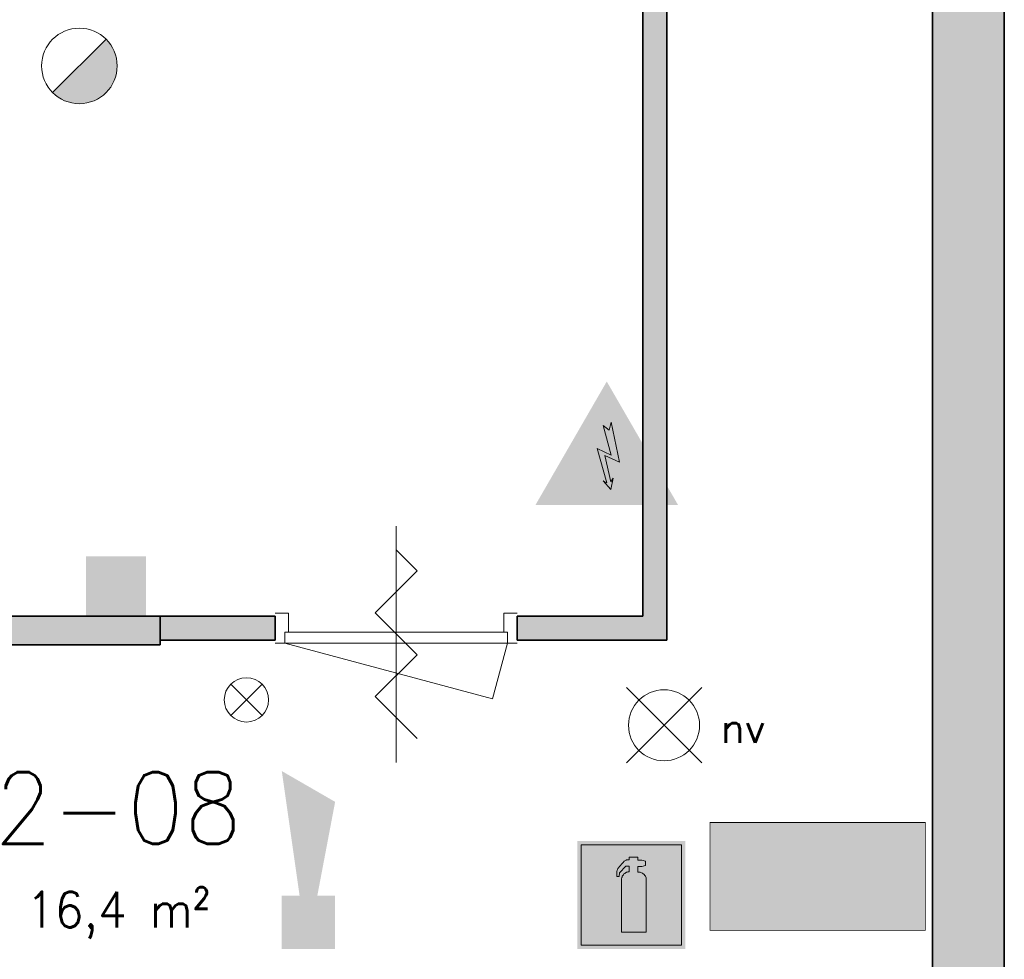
# Model space of a CAD drawing. Header units: millimetres. Extents: x -13022 to 1371524, y -38729 to 632593.
# Tile 309 of 381: x 740232 to 744344, y 578733 to 582658. Entities that reach past the tile are written whole.
import ezdxf

# ---------------------------------------------------------------- set-up
doc = ezdxf.new("R2010")
doc.units = ezdxf.units.MM
doc.header["$LTSCALE"] = 35
for name, color, linetype, lineweight in [('A LIJN 1', 1, 'Continuous', 20), ('A LIJN 2', 2, 'Continuous', 35), ('A LIJN 5', 5, 'Continuous', 13), ('A LIJN 9', 252, 'Continuous', 18), ('A OPMER', 10, 'Continuous', 50), ('Al65----_beveiliging-inst', 92, 'Continuous', 9), ('B95 tekst', 7, 'Continuous', 25), ('brandveiligheid voorzieningen', 10, 'Continuous', 9)]:
    doc.layers.add(name, color=color, linetype=linetype, lineweight=lineweight)
doc.styles.add('Algemeen', font='simplex.shx', dxfattribs={"height": 2.5})

# ---------------------------------------------------------------- blocks, each defined once
blk = doc.blocks.new('Brandmelder')
at = {"layer": 'brandveiligheid voorzieningen'}
blk.add_hatch(color=256, dxfattribs=at).paths.add_polyline_path([(76.61761215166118, -89.8017357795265, 0.198912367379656), (75.84758572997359, -87.94272754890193), (72.12956926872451, -91.66074401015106, 0.6681786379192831)])
blk.add_line((72.12956926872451, -91.66074401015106), (75.84758572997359, -87.94272754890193), dxfattribs=at)
blk.add_circle((73.98857749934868, -89.8017357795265), 2.629034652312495, dxfattribs=at)
blk = doc.blocks.new('Nevenindicator')
at = {"layer": 'Al65----_beveiliging-inst', "color": 92, "ltscale": 0.7}
for p, q in [((159.1855845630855, -81.93500571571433), (161.3709309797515, -79.74965929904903)), ((159.1855845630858, -79.7496592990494), (161.3709309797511, -81.93500571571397))]:
    blk.add_line(p, q, dxfattribs=at)
blk.add_circle((160.2782577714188, -80.84233250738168), 1.545273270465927, dxfattribs=at)
blk = doc.blocks.new('Signaalgever (akoestisch)')
at = {"layer": 'Al65----_beveiliging-inst', "color": 10, "linetype": 'Continuous'}
for points in [[(3.712956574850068, 0), (3.712956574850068, 3.712956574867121), (0, 0), (0, 3.712956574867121)], [(10.23284543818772, 0), (12.37652191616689, 3.712956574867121), (3.712956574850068, 1.237652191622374), (3.712956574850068, 2.475304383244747)]]:
    blk.add_solid(points, dxfattribs=at)
blk = doc.blocks.new('Handbrandblusser')
at = {"ltscale": 0.1}
h = blk.add_hatch(color=10, dxfattribs=at)
h.paths.add_polyline_path([(15.58817086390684, 7.19129838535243), (8.58817086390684, 7.191298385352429), (8.58817086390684, 0.1912983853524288), (15.58817086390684, 0.1912983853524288)])
h.paths.add_polyline_path([(11.40672454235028, 1.098164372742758), (13.12900348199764, 1.098164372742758), (13.12900348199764, 4.758457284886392), (13.12677351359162, 4.788704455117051), (13.12008360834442, 4.836965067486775), (13.1104204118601, 4.880023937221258), (13.08886405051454, 4.945816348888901), (13.06414856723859, 4.998700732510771), (13.02586744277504, 5.058231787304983), (12.9868429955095, 5.10755201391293), (12.95413679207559, 5.140689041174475), (12.91511234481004, 5.174693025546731), (12.85471736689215, 5.214862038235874), (12.8034280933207, 5.240967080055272), (12.75566960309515, 5.259943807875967), (12.69731876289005, 5.276512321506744), (12.64287036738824, 5.285856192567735), (12.59604103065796, 5.28951667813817), (12.54084931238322, 5.286337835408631), (12.54084931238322, 5.674156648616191), (12.81457793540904, 5.67415664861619), (13.0845899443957, 5.754687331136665), (13.0845899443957, 6.042806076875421), (12.81532125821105, 6.123336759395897), (12.53954849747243, 6.123336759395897), (12.53954849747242, 6.319943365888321), (11.93857200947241, 6.319943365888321), (11.93857200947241, 6.126611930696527), (11.75088300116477, 6.127189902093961), (11.71873428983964, 6.117557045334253), (11.67878068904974, 6.100892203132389), (11.63603962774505, 6.075461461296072), (11.59274107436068, 6.04087950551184), (11.52677117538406, 5.963623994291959), (11.43701494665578, 5.860263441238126), (11.3073051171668, 5.71442198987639), (11.15195065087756, 5.537081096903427), (11.1285359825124, 5.493347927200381), (11.1142270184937, 5.460018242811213), (11.10103303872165, 5.420716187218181), (11.09192733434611, 5.385170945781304), (11.08560909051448, 5.350011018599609), (11.08282162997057, 5.317451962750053), (11.08207830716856, 5.281714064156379), (11.08300746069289, 5.251563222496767), (11.07384385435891, 5.179348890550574), (11.07204344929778, 5.126432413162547), (11.07018514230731, 5.071814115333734), (11.06888432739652, 4.982228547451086), (11.2439368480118, 4.982228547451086), (11.25973245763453, 5.227384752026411), (11.71483184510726, 5.697949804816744), (11.93857200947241, 5.697949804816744), (11.93857200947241, 5.305699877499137), (11.91645815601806, 5.30415862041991), (11.8861677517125, 5.30107610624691), (11.84937327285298, 5.295007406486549), (11.80533139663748, 5.284411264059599), (11.761289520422, 5.269672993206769), (11.72170758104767, 5.252333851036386), (11.68881554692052, 5.235669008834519), (11.65592351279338, 5.215440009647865), (11.6274914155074, 5.195018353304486), (11.59980264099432, 5.173633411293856), (11.5775029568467, 5.152922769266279), (11.5553891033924, 5.130767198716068), (11.53234609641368, 5.105047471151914), (11.51320553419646, 5.080387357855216), (11.49871073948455, 5.059291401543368), (11.48718923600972, 5.041566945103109), (11.47343776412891, 5.017484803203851), (11.46024378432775, 4.99166874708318), (11.45039475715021, 4.969513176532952), (11.4394307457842, 4.941288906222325), (11.42883839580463, 4.909307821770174), (11.42103350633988, 4.880698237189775), (11.41360027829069, 4.843515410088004), (11.40858284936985, 4.803635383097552), (11.40672454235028, 4.773002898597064)], flags=16)
at = {"layer": 'brandveiligheid voorzieningen', "ltscale": 0.1, "true_color": 0xffffff}
blk.add_hatch(color=7, dxfattribs=at).paths.add_polyline_path([(13.12900348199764, 4.758457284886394), (13.12677351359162, 4.788704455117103), (13.12008360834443, 4.836965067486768), (13.11042041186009, 4.880023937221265), (13.08886405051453, 4.945816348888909), (13.06414856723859, 4.998700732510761), (13.02586744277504, 5.058231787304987), (12.98684299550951, 5.107552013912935), (12.95413679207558, 5.14068904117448), (12.91511234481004, 5.174693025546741), (12.85471736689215, 5.214862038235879), (12.8034280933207, 5.240967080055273), (12.75566960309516, 5.259943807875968), (12.69731876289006, 5.276512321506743), (12.64287036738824, 5.285856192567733), (12.59604103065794, 5.28951667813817), (12.54084931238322, 5.286337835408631), (12.54084931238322, 5.674156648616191), (12.81457793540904, 5.67415664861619), (13.0845899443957, 5.754687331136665), (13.0845899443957, 6.042806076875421), (12.81532125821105, 6.123336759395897), (12.53954849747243, 6.123336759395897), (12.53954849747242, 6.319943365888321), (11.93857200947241, 6.319943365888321), (11.93857200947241, 6.126611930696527), (11.75088300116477, 6.127189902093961), (11.71873428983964, 6.117557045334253), (11.67878068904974, 6.100892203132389), (11.63603962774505, 6.075461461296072), (11.59274107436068, 6.04087950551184), (11.52677117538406, 5.963623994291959), (11.43701494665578, 5.860263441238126), (11.3073051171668, 5.71442198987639), (11.15195065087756, 5.537081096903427), (11.1285359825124, 5.493347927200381), (11.1142270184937, 5.460018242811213), (11.10103303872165, 5.420716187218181), (11.09192733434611, 5.385170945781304), (11.08560909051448, 5.350011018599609), (11.08282162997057, 5.317451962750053), (11.08207830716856, 5.281714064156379), (11.08300746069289, 5.251563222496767), (11.07384385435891, 5.179348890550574), (11.07204344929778, 5.126432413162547), (11.07018514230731, 5.071814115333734), (11.06888432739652, 4.982228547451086), (11.2439368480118, 4.982228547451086), (11.25973245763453, 5.227384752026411), (11.71483184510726, 5.697949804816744), (11.93857200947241, 5.697949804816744), (11.93857200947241, 5.305699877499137), (11.91645815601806, 5.30415862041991), (11.8861677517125, 5.30107610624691), (11.84937327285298, 5.295007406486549), (11.80533139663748, 5.284411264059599), (11.761289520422, 5.269672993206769), (11.72170758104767, 5.252333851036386), (11.68881554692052, 5.235669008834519), (11.65592351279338, 5.215440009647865), (11.6274914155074, 5.195018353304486), (11.59980264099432, 5.173633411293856), (11.5775029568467, 5.152922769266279), (11.5553891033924, 5.130767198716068), (11.53234609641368, 5.105047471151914), (11.51320553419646, 5.080387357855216), (11.49871073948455, 5.059291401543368), (11.48718923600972, 5.041566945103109), (11.47343776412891, 5.017484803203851), (11.46024378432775, 4.99166874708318), (11.45039475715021, 4.969513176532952), (11.4394307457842, 4.941288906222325), (11.42883839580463, 4.909307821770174), (11.42103350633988, 4.880698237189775), (11.41360027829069, 4.843515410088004), (11.40858284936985, 4.803635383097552), (11.40672454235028, 4.773002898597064), (11.40672454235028, 1.098164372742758), (13.12900348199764, 1.098164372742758)])
at = {"color": 10, "lineweight": 5, "ltscale": 0.1}
blk.add_lwpolyline([(11.40672454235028, 1.099223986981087), (11.40672454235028, 4.773002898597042), (11.40858284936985, 4.803635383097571), (11.41360027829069, 4.843515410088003), (11.42103350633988, 4.88069823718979), (11.42883839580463, 4.909307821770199), (11.43943074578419, 4.941288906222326), (11.45039475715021, 4.969513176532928), (11.46024378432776, 4.991668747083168), (11.4734377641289, 5.017484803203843), (11.48718923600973, 5.041566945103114), (11.49871073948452, 5.059291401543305), (11.51320553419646, 5.080387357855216), (11.53234609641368, 5.10504747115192), (11.55538910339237, 5.130767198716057), (11.57750295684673, 5.152922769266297), (11.59980264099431, 5.173633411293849), (11.62749141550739, 5.195018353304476), (11.65592351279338, 5.215440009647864), (11.68881554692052, 5.23566900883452), (11.72170758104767, 5.252333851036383), (11.761289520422, 5.269672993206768), (11.80533139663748, 5.284411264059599), (11.84937327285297, 5.295007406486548), (11.88616775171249, 5.30107610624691), (11.91645815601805, 5.304158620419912), (11.93857200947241, 5.305699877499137), (11.93857200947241, 5.697949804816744), (11.71483184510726, 5.697949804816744), (11.25973245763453, 5.22738475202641), (11.2439368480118, 4.982228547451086), (11.06888432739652, 4.982228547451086), (11.07018514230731, 5.071814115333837), (11.07204344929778, 5.126432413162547), (11.07384385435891, 5.179348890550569), (11.0830074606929, 5.25156322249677), (11.08207830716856, 5.281714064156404), (11.08282162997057, 5.317451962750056), (11.08560909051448, 5.350011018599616), (11.09192733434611, 5.385170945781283), (11.10103303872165, 5.420716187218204), (11.11422701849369, 5.460018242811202), (11.1285359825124, 5.493347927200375), (11.15195065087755, 5.537081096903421), (11.30730511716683, 5.714421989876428), (11.43701494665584, 5.860263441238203), (11.52677117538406, 5.963623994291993), (11.59274107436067, 6.040879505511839), (11.63603962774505, 6.075461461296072), (11.67878068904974, 6.100892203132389), (11.71873428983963, 6.117557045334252), (11.75088300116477, 6.12718990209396), (11.93857200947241, 6.126611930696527), (11.93857200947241, 6.319943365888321), (12.53954849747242, 6.319943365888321), (12.53954849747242, 6.123336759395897), (12.81532125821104, 6.123336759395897), (13.0845899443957, 6.042806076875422), (13.0845899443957, 5.754687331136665), (12.81457793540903, 5.67415664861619), (12.54084931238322, 5.67415664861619), (12.54084931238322, 5.286337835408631), (12.59604103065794, 5.28951667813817), (12.64287036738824, 5.285856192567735), (12.69731876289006, 5.276512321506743), (12.75566960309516, 5.25994380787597), (12.80342809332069, 5.24096708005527), (12.85471736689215, 5.214862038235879), (12.91511234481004, 5.17469302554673), (12.95413679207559, 5.140689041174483), (12.98684299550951, 5.107552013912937), (13.02586744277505, 5.058231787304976), (13.06414856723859, 4.99870073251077), (13.08886405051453, 4.945816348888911), (13.1104204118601, 4.880023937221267), (13.12008360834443, 4.836965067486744), (13.12677351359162, 4.788704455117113), (13.12900348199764, 4.75845728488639), (13.12900348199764, 1.098164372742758), (11.40672454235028, 1.098164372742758)], dxfattribs=at)
at = {"layer": 'Al65----_beveiliging-inst', "color": 7, "true_color": 0xffffff}
blk.add_solid([(8.33817086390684, -0.05870161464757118), (15.83817086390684, -0.05870161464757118), (8.33817086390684, 7.441298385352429), (15.83817086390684, 7.441298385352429)], dxfattribs=at)
at = {"layer": 'brandveiligheid voorzieningen', "color": 10, "ltscale": 0.1}
blk.add_lwpolyline([(8.58817086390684, 0.1912983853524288), (15.58817086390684, 0.1912983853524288), (15.58817086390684, 7.191298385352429), (8.58817086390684, 7.191298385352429)], close=True, dxfattribs=at)
blk = doc.blocks.new('Elektrische spanning')
at = {"layer": 'Al65----_beveiliging-inst'}
blk.add_hatch(color=50, dxfattribs=at).paths.add_polyline_path([(-4.382760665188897, 1.050000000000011), (4.382760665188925, 1.050000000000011), (0, 8.641164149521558)])
at = {"layer": 'brandveiligheid voorzieningen'}
h = blk.add_hatch(color=256, dxfattribs=at)
h.paths.add_polyline_path([(5.684341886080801e-14, 10.74116414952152), (-6.201414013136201, -5.684341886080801e-14), (6.201414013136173, 5.684341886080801e-14)])
h.paths.add_polyline_path([(4.382760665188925, 1.050000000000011), (-4.382760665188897, 1.050000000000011), (0, 8.641164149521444)], flags=16)
blk.add_hatch(color=256, dxfattribs=at).paths.add_polyline_path([(0.3926938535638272, 7.20657756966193), (0.2219757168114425, 6.515021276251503), (-0.3057572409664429, 6.906136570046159), (0.3913168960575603, 4.340211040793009), (-0.8439414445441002, 4.903479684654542), (0.01703215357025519, 1.925389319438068), (-0.3118469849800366, 2.097854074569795), (0.3518377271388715, 1.351962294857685), (0.5482607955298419, 2.330864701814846), (0.3514101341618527, 2.015975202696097), (-0.1688421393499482, 4.296368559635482), (1.09901399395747, 3.718235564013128)])
blk.add_lwpolyline([(0.3926938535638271, 7.206577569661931), (0.2219757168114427, 6.515021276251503), (-0.3057572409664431, 6.906136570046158), (0.3913168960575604, 4.340211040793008), (-0.8439414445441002, 4.903479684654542), (0.01703215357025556, 1.925389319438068), (-0.3118469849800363, 2.097854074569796), (0.3518377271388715, 1.351962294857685), (0.548260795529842, 2.330864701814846), (0.3514101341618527, 2.015975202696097), (-0.1688421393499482, 4.296368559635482), (1.09901399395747, 3.718235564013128), (0.3926938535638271, 7.206577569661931)], close=True, dxfattribs=at)
blk = doc.blocks.new('Noodverlichting')
at = {"layer": 'Al65----_beveiliging-inst', "color": 92}
for p, q in [((163.9986781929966, -62.36368555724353), (158.7538467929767, -57.11885415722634)), ((158.7538467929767, -62.36368555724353), (163.9986781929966, -57.11885415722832))]:
    blk.add_line(p, q, dxfattribs=at)
blk.add_circle((161.3762624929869, -59.74126985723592), 2.472437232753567, dxfattribs=at)
at = {"layer": 'Al65----_beveiliging-inst', "color": 7, "style": 'Algemeen'}
blk.add_text('nv', height=2.062753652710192, dxfattribs=at).set_placement((165.3264006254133, -60.95963843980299))
blk = doc.blocks.new('Vluchtrichting linksaf')
at = {"layer": 'Al65----_beveiliging-inst', "linetype": 'Continuous', "true_color": 0xffffff}
for points in [[(-6.69399999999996, 1.10590000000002), (-4.06899999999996, 1.10590000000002), (-4.06899999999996, 6.343900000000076), (-6.69399999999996, 6.343900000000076)], [(-1.985000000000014, 3.44789999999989), (0.92999999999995, 3.44789999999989), (0.92999999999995, 4.050899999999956), (-1.985000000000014, 4.050899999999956), (-1.985000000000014, 5.199399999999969), (-3.452999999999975, 3.749399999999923), (-1.985000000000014, 2.294399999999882)]]:
    blk.add_hatch(color=7, dxfattribs=at).paths.add_polyline_path(points)
h = blk.add_hatch(color=7, dxfattribs=at)
edge = h.paths.add_edge_path()
edge.add_ellipse((1.884371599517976, 5.962014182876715), major_axis=(-0.5356392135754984, 0.5356392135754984), ratio=0.9999999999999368, start_angle=226.8145226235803, end_angle=312.87195816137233, ccw=False)
edge.add_ellipse((1.902308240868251, 5.987162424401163), major_axis=(0.5226881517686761, 0.5226881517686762), ratio=0.9999999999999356, start_angle=303.43741699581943, end_angle=314.9098989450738, ccw=False)
edge.add_line((2.626499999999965, 5.838999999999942), (4.391499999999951, 5.838999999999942))
edge.add_line((4.391499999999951, 5.838999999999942), (5.437499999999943, 4.787000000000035))
edge.add_line((5.4375, 4.787000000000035), (5.024499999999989, 4.371999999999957))
edge.add_line((5.024499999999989, 4.371999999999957), (4.149499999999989, 5.252999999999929))
edge.add_line((4.149499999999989, 5.252999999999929), (3.283500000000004, 5.252999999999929))
edge.add_line((3.283500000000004, 5.252999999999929), (5.266500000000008, 3.346000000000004))
edge.add_line((5.266499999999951, 3.346000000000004), (6.433499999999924, 3.346000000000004))
edge.add_line((6.433499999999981, 3.346000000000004), (6.433499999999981, 2.613000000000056))
edge.add_line((6.433499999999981, 2.613000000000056), (4.235500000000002, 2.613000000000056))
edge.add_line((4.235500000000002, 2.613000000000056), (3.875500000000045, 2.973999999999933))
edge.add_line((3.875499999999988, 2.973999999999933), (2.932499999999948, 2.025999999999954))
edge.add_line((2.932500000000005, 2.025999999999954), (2.932500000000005, 0.8519999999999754))
edge.add_line((2.932500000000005, 0.8519999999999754), (2.203499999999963, 0.8519999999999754))
edge.add_line((2.203499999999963, 0.8519999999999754), (2.203499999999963, 2.329999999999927))
edge.add_line((2.203499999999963, 2.329999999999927), (3.360500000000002, 3.492999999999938))
edge.add_line((3.360500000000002, 3.492999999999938), (2.931500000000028, 3.923000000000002))
edge.add_line((2.931500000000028, 3.923000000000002), (2.167500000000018, 3.153999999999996))
edge.add_line((2.167500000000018, 3.153999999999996), (1.77249999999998, 3.551999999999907))
edge.add_line((1.772499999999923, 3.551999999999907), (2.536499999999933, 4.320999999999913))
edge.add_line((2.536499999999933, 4.320999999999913), (2.056499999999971, 4.802999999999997))
edge.add_line((2.056500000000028, 4.802999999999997), (2.056500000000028, 5.267000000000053))
edge.add_line((2.056500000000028, 5.267000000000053), (1.912500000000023, 5.252999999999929))
edge.add_ellipse((1.940810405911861, 6.011200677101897), major_axis=(-0.536502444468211, 0.536502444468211), ratio=0.9999999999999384, start_angle=46.90339105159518, end_angle=132.861630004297, ccw=False)
edge.add_ellipse((1.943140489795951, 5.95847877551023), major_axis=(-0.5382059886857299, 0.5382059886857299), ratio=0.9999999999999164, start_angle=-42.69286938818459, end_angle=42.92784833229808, ccw=False)
at = {"layer": 'Al65----_beveiliging-inst', "color": 7, "true_color": 0xffffff, "const_width": 0.05}
blk.add_lwpolyline([(-7.5, 0), (7.5, 0), (7.5, 7.5), (-7.5, 7.5)], close=True, dxfattribs=at)
at = {"layer": 'Al65----_beveiliging-inst', "color": 7, "true_color": 0xffffff}
blk.add_solid([(-7.5, 0), (7.5, 0), (-7.5, 7.5), (7.5, 7.5)], dxfattribs=at)
at = {"layer": 'Al65----_beveiliging-inst', "color": 92}
blk.add_solid([(-7.25, 0.25), (7.25, 0.25), (-7.25, 7.25), (7.25, 7.25)], dxfattribs=at)

msp = doc.modelspace()

# ---------------------------------------------------------------- hatches: boundary and pattern name
at = {"layer": 'A LIJN 9', "ltscale": 0.1}
h = msp.add_hatch(color=256, dxfattribs=at)
h.dxf.hatch_style = 1
h.paths.add_polyline_path([(744044.1931561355, 585438.8721255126), (733441.1202744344, 585438.8721255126), (733441.1240986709, 583979.2059061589), (733541.1225632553, 583979.2059061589), (733541.1225632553, 585338.871746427), (738210.2050999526, 585338.871746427), (738210.2050999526, 580166.8719301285), (737654.2053631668, 580166.8719301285), (737654.2053631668, 578469.3717399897), (737021.1334732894, 578469.3717399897), (737021.1334732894, 578369.3718377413), (739894.2031792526, 578369.3718377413), (739894.2031792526, 578469.3717399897), (737774.2042855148, 578469.3717399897), (737774.2042855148, 580046.8720475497), (740819.2023877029, 580046.8720475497), (740819.2023877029, 580166.8719301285), (738310.2035740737, 580166.8719301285), (738310.2035740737, 585338.871746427), (742834.2055539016, 585338.871746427), (742834.2055539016, 580166.8719301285), (742309.2040280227, 580166.8719301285), (742309.2040280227, 580066.8720284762), (742934.204018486, 580066.8720284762), (742934.204018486, 580166.8719301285), (742934.204018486, 584069.4435218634), (743064.2012719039, 584069.4435218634), (743064.2012719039, 584169.443900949), (742934.204018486, 584169.443900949), (742934.204018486, 585338.871746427), (744044.1931561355, 585338.871746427)])
h = msp.add_hatch(color=256, dxfattribs=at)
h.dxf.hatch_style = 1
h.paths.add_polyline_path([(744344.192393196, 582818.8713452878), (744424.1942242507, 582818.8713452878), (747203.8648728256, 582818.872298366), (747203.8648728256, 582718.8719198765), (747403.8656262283, 582718.8719198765), (747403.8656262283, 582818.8713452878), (747384.6272816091, 582818.8722984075), (747296.932042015, 582918.8717243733), (744344.192393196, 582918.8717243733), (744344.192393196, 583109.4415978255), (744044.1931561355, 583109.4415978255), (744044.1931561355, 578676.872192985), (742549.2057064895, 578676.872192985), (742549.2057064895, 578576.8722907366), (742854.2021874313, 578576.8722907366), (742854.2021874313, 578366.4478716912), (742974.201119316, 578366.4478716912), (742974.201119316, 578576.8722907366), (744044.1931561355, 578576.8722907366), (744044.1931561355, 577276.4463136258), (742954.2006615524, 577276.4463136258), (742954.2006615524, 577426.4421132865), (742854.2021874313, 577426.4421132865), (742854.2021874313, 577276.4463136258), (741374.2026738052, 577276.4463136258), (741374.2026738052, 578576.8722907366), (741609.1956547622, 578576.8722907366), (741609.1956547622, 578676.872192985), (741274.2042092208, 578676.872192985), (741274.2042092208, 577276.4463136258), (740261.7759541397, 577276.4463136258), (740261.7683152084, 577176.4464113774), (744044.1931561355, 577176.4464113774), (744044.1931561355, 574777.8599534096), (744344.192393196, 574777.8599534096)])
h = msp.add_hatch(color=256, dxfattribs=at)
h.dxf.hatch_style = 1
h.paths.add_polyline_path([(741299.1904763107, 580166.8719301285), (740819.2023877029, 580166.8719301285), (740819.2023877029, 580066.8720284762), (741299.1904763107, 580066.8720284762)])

# ---------------------------------------------------------------- linework, layer by layer
at = {"layer": 'A LIJN 1', "linetype": 'Continuous'}
for p, q in [((741804.1953400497, 579555.7774696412), (741804.1953400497, 580542.9715088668)), ((741891.66254319, 580355.4810497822), (741804.1953400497, 580442.9711297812)), ((741804.1953400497, 580268.0253026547), (741891.6587189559, 580355.4810497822)), ((741716.7319611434, 580180.5695543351), (741804.1953400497, 580268.0253026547)), ((741891.66254319, 580005.6389865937), (741716.7319611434, 580180.5695543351)), ((741891.66254319, 580005.6389865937), (741716.7319611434, 579830.7084176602)), ((741891.66254319, 579655.7778487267), (741716.7319611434, 579830.7084176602))]:
    msp.add_line(p, q, dxfattribs=at)
at = {"layer": 'A LIJN 2'}
for p, q in [((742834.2055539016, 580166.8719301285), (742834.2055539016, 585338.871746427)), ((742934.204018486, 580166.8719301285), (742934.204018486, 584069.4435218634)), ((744044.1931561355, 578676.872192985), (744044.1931561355, 583109.4415978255)), ((744344.192393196, 574777.8599534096), (744344.192393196, 582818.8713452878)), ((738310.2035740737, 580166.8719301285), (740819.2023877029, 580166.8719301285)), ((740819.2023877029, 580046.8720475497), (740819.2023877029, 580166.8719301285)), ((740819.2023877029, 580166.8719301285), (741299.1904763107, 580166.8719301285)), ((740819.2023877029, 580166.8719301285), (740819.2023877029, 580066.8720284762)), ((741299.1904763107, 580166.8719301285), (741299.1904763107, 580066.8720284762)), ((742309.2040280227, 580166.8719301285), (742309.2040280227, 580066.8720284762)), ((742309.2040280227, 580166.8719301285), (742834.2055539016, 580166.8719301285)), ((742934.204018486, 580166.8719301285), (742934.204018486, 580066.8720284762)), ((740819.2023877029, 580066.8720284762), (741299.1904763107, 580066.8720284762)), ((742309.2040280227, 580066.8720284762), (742934.204018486, 580066.8720284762)), ((737774.2042855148, 580046.8720475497), (740819.2023877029, 580046.8720475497))]:
    msp.add_line(p, q, dxfattribs=at)
msp.add_trace([(740759.2010144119, 580166.8719301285, -15000.00059604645), (740509.2010239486, 580166.8633476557, -15000.00059604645), (740759.2010144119, 580416.8642959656, -15000.00059604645), (740509.2010239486, 580416.862388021, -15000.00059604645)], dxfattribs=at)
at = {"layer": 'A LIJN 5', "linetype": 'Continuous'}
for p, q in [((742254.1999081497, 580099.3732485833), (741354.1945961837, 580099.372294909)), ((741339.1952065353, 580054.3726960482), (742269.2031220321, 580054.3731728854)), ((741339.1952065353, 580054.3726960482), (742206.9053009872, 579821.8707177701)), ((742206.9053009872, 579821.8707177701), (742269.2031220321, 580054.3707886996))]:
    msp.add_line(p, q, dxfattribs=at)
for points, invisible_edges in [([(741354.1945961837, 580179.3731699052), (741339.1952065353, 580099.372294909), (741299.1904763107, 580179.372693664)], 3), ([(741354.1945961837, 580179.3731699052), (741354.1945961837, 580099.372294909), (741339.1952065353, 580099.372294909)], 12), ([(742269.2031220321, 580099.3727711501), (742254.1999081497, 580099.3727711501), (742254.1999081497, 580179.3736473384)], 12), ([(742309.2040280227, 580179.3736473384), (742269.2031220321, 580099.3727711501), (742254.1999081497, 580179.3736473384)], 3), ([(741339.1952065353, 580099.372294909), (741339.1952065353, 580054.3726960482), (741299.1904763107, 580054.3717423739)], 12), ([(742269.2031220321, 580054.3726960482), (742269.2031220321, 580099.3727711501), (742309.2040280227, 580054.3726960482)], 2)]:
    msp.add_3dface(points, dxfattribs=dict(at, invisible_edges=invisible_edges))

# ---------------------------------------------------------------- block references
at = {"ltscale": 0.1}
for name, p, xscale, yscale, zscale in [('Elektrische spanning', (742683.8829471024, 580631.1957601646), 48, 48, 48), ('Noodverlichting', (733240.4779169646, 583295.222395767), 60, 60, 60), ('Handbrandblusser', (742061.1859456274, 578780.3913310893, -88999.99856948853), 60, 60, 60)]:
    msp.add_blockref(name, p, dxfattribs=dict(at, xscale=xscale, yscale=yscale, zscale=zscale))
at = {"ltscale": 0.1, "xscale": 60, "yscale": 60, "zscale": 60, "rotation": 90}
msp.add_blockref('Signaalgever (akoestisch)', (741549.4589447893, 578776.8720952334), dxfattribs=at)
at = {"layer": 'A OPMER', "ltscale": 0.1, "xscale": -60, "yscale": 60, "zscale": 60, "rotation": 180}
msp.add_blockref('Vluchtrichting linksaf', (743564.7367770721, 579304.5443989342, -88999.99856948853), dxfattribs=at)
at = {"layer": 'Al65----_beveiliging-inst', "xscale": 60, "yscale": 60, "zscale": 60}
for name, p in [('Brandmelder', (736041.9246485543, 587853.1213199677)), ('Nevenindicator', (731562.320606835, 584667.4124614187))]:
    msp.add_blockref(name, p, dxfattribs=at)

# ---------------------------------------------------------------- texts
at = {"layer": 'B95 tekst', "insert": (740609.3843853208, 579515.442350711), "char_height": 300, "width": 4383.912724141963, "attachment_point": 2, "style": 'Algemeen'}
msp.add_mtext('\\pt3600;2-08{\\H0.5x;\\C1;\\P\\ptz;\\C256;16,4 m²}', dxfattribs=at)

doc.saveas('drawing.dxf')
